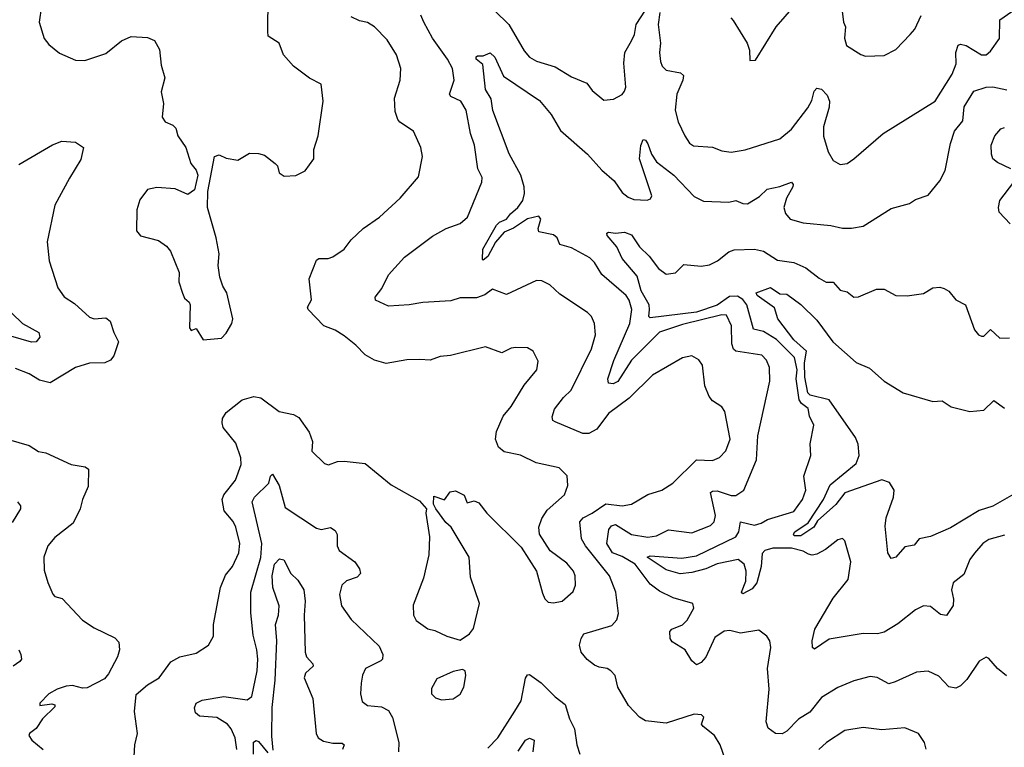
# Model space of a CAD drawing. Extents: x 1245515 to 1420776, y 606314 to 671314.
# Tile 266 of 385: x 1363864 to 1368114, y 638875 to 642016. Entities that reach past the tile are written whole.
import ezdxf

# ---------------------------------------------------------------- set-up
doc = ezdxf.new("R2010")
doc.units = 0

msp = doc.modelspace()

# ---------------------------------------------------------------- linework, layer by layer
at = {"layer": '0CON10XD'}
for points in [[(1363968.1, 642145), (1363947.5, 642005), (1363968.8, 641935), (1363988.8, 641908.8), (1364035, 641872), (1364105, 641842), (1364145, 641840), (1364235, 641870), (1364303.3, 641925), (1364345, 641944.2), (1364415, 641939.2), (1364445.7, 641925.7), (1364466.8, 641886.8), (1364475, 641820), (1364490, 641765), (1364474.2, 641705), (1364483.8, 641655), (1364478.6, 641595), (1364491.2, 641575), (1364525, 641561.1), (1364538.1, 641548.1), (1364546, 641515), (1364581.2, 641465), (1364602.5, 641395), (1364625, 641366.7), (1364632.9, 641345), (1364618.3, 641281.7), (1364589.2, 641260.8), (1364535, 641286), (1364455, 641291.2), (1364415, 641282.5), (1364382.3, 641237.7), (1364370, 641195), (1364367.5, 641105), (1364385, 641083.3), (1364462.7, 641062.7), (1364497.9, 641037.9), (1364515, 641016.7), (1364552, 640925), (1364551.2, 640885), (1364566.2, 640835), (1364575, 640813.3), (1364595.9, 640795.9), (1364600, 640785), (1364596.4, 640686.4), (1364603.6, 640673.6), (1364625, 640682.5), (1364655, 640633.3), (1364735, 640641.2), (1364755, 640662.5), (1364778.8, 640705), (1364783.3, 640725), (1364757.5, 640837.5), (1364740.8, 640865), (1364728, 640905), (1364720, 640955), (1364724.2, 641005), (1364712.5, 641075), (1364674.2, 641205), (1364675.8, 641275), (1364704, 641425), (1364725, 641433.3), (1364755, 641418.8), (1364805, 641410), (1364855, 641439.2), (1364895, 641438.8), (1364920.5, 641430.5), (1364966.7, 641395), (1364976.7, 641385), (1364983.3, 641355), (1365005, 641341.2), (1365055, 641344), (1365095.9, 641364.1), (1365133.3, 641415), (1365134, 641455), (1365151.4, 641515), (1365174, 641665), (1365165, 641737.5), (1365115, 641763.8), (1365045.8, 641815.8), (1365002.5, 641865), (1364984, 641915), (1364935.6, 641945), (1364935.5, 641965.5), (1364935.7, 642114.3)], [(1365855, 642113.8), (1365974.6, 641995), (1366041.2, 641881.2), (1366064.2, 641854.2), (1366095, 641837.7), (1366175, 641813.2), (1366245, 641769.6), (1366312.1, 641742.1), (1366335, 641710.8), (1366385, 641668.8), (1366426.6, 641673.4), (1366465, 641693.8), (1366475, 641707.5), (1366480, 641725), (1366472.1, 641827.9), (1366475.4, 641874.6), (1366505.3, 641924.8), (1366517.1, 641952.9), (1366524.2, 641995.8), (1366565, 642057.5)], [(1366626.9, 642046.9), (1366620.4, 641995), (1366629.6, 641915), (1366625.4, 641875), (1366629.6, 641835), (1366637.5, 641815), (1366655, 641798.5), (1366716.7, 641786.7), (1366728.9, 641775), (1366726.8, 641755), (1366700.9, 641695), (1366693.5, 641625), (1366705.7, 641575), (1366734.5, 641514.5), (1366755, 641482.5), (1366771.8, 641471.8), (1366855, 641466.2), (1366895, 641450.5), (1366935, 641444.4), (1366995, 641454.5), (1367145, 641501.9), (1367195, 641543.3), (1367265.5, 641635), (1367283.4, 641666.6), (1367292.7, 641707.3), (1367305, 641720), (1367325, 641715.8), (1367349.8, 641689.8), (1367358.9, 641665), (1367357.9, 641637.9), (1367333, 641553), (1367333.8, 641513.8), (1367353.5, 641445), (1367375, 641408), (1367405, 641391.4), (1367435, 641395.8), (1367465, 641415.6), (1367590.8, 641525), (1367815, 641664.2), (1367889.2, 641780.8), (1367905.9, 641825), (1367904.6, 641875), (1367915, 641905.7), (1367925, 641910.6), (1367948.8, 641905), (1368015.6, 641864.4), (1368035, 641864.4), (1368055, 641880.6), (1368093.2, 641935), (1368095, 642015.8), (1368178.9, 642075)], [(1366933.9, 642023.9), (1366943, 642013), (1367004.2, 641915), (1367013.3, 641885), (1367015, 641840), (1367039.3, 641840.7), (1367128.8, 641985), (1367207.5, 642075)], [(1367412.5, 642065), (1367420, 642005), (1367428.8, 641985), (1367424.2, 641935.8), (1367433.3, 641905), (1367495, 641866), (1367515, 641859.2), (1367595, 641861.4), (1367645, 641887.5), (1367707.4, 641952.6), (1367727.5, 641975), (1367755.6, 642034.4)], [(1366225, 639670), (1366152.9, 639722.9), (1366108, 639795), (1366104.2, 639825), (1366117, 639863), (1366140.9, 639899.1), (1366215.5, 639965), (1366230.4, 640005), (1366227.4, 640047.4), (1366192, 640082), (1366093.2, 640103.2), (1366025, 640135.6), (1365955, 640150.8), (1365931.1, 640171.1), (1365918.1, 640205), (1365921.7, 640238.3), (1365950, 640305), (1365985, 640345.8), (1366042, 640438), (1366095.5, 640505), (1366102, 640542), (1366080, 640585), (1366055, 640598.8), (1366005, 640601.2), (1365985, 640598), (1365945, 640577.5), (1365875, 640603.3), (1365723, 640567), (1365678.1, 640561.9), (1365635, 640546), (1365590.3, 640549.7), (1365535, 640547.8), (1365445, 640532.1), (1365395.7, 640545.7), (1365355, 640569.2), (1365315, 640611.4), (1365265, 640651.1), (1365225.9, 640675.9), (1365176.7, 640695), (1365108.9, 640765), (1365106.7, 640775), (1365122.9, 640807.1), (1365112.9, 640897.1), (1365145, 640978), (1365155, 640985.7), (1365195, 640985.6), (1365215, 640991.9), (1365264.3, 641025), (1365294.7, 641065.3), (1365345.7, 641115), (1365417, 641163), (1365506, 641245), (1365585, 641337.5), (1365602.9, 641425), (1365595.7, 641465), (1365563.3, 641535), (1365505, 641573.3), (1365496.7, 641585), (1365485, 641620), (1365482.2, 641677.8), (1365505.8, 641755), (1365508.6, 641805), (1365490.8, 641865), (1365449.3, 641929.3), (1365395.3, 641985.3), (1365365, 642004.4), (1365331.2, 642011.2), (1365295, 642027.9)], [(1366911.4, 638815), (1366888, 638885), (1366862.9, 638925), (1366813.3, 638965), (1366807.5, 638975), (1366817.5, 639005), (1366807.5, 639015), (1366775, 639018), (1366655, 638978.2), (1366565, 638988.8), (1366538.8, 639005), (1366492, 639055), (1366446, 639135), (1366433.8, 639185), (1366416, 639205), (1366400, 639215), (1366365, 639220), (1366345, 639229.6), (1366313.4, 639253.4), (1366287.9, 639285), (1366280.6, 639315), (1366286.9, 639345), (1366299.2, 639365), (1366419.4, 639400.6), (1366442, 639425), (1366448.3, 639451.7), (1366436.4, 639545), (1366409.2, 639615), (1366305.8, 639745), (1366289.1, 639775), (1366281.7, 639848.3), (1366295.6, 639865), (1366334.4, 639885.6), (1366393.6, 639926.4), (1366465, 639917.4), (1366505, 639924), (1366575, 639966.5), (1366635, 639984.4), (1366682.9, 640015), (1366784.6, 640115.4), (1366855, 640113.5), (1366885, 640126.5), (1366911.5, 640155), (1366930, 640205), (1366908.1, 640325), (1366894, 640345), (1366855, 640371.1), (1366839.7, 640389.7), (1366820.9, 640435), (1366811.5, 640525), (1366795, 640547.5), (1366765, 640564.2), (1366725, 640555.7), (1366595, 640481.4), (1366495, 640381.8), (1366405, 640315.3), (1366355, 640248.8), (1366320.9, 640229.1), (1366295, 640228.9), (1366175, 640279.4), (1366165.6, 640285.6), (1366161.7, 640301.7), (1366172.2, 640335), (1366210.5, 640385), (1366243.7, 640416.3), (1366332.3, 640595), (1366348.8, 640655), (1366345.6, 640705), (1366331.4, 640735), (1366315, 640752.5), (1366195, 640831.1), (1366151.7, 640871.7), (1366118.1, 640888.1), (1366095, 640890.8), (1365965, 640829.2), (1365905, 640852), (1365872, 640828), (1365835, 640815.4), (1365765.4, 640814.6), (1365725, 640801.8), (1365604.5, 640795.5), (1365545, 640784.5), (1365455, 640778.9), (1365400, 640805), (1365397.5, 640817.5), (1365427.1, 640855), (1365455, 640914), (1365525, 640991.1), (1365645, 641080.9), (1365705, 641114.4), (1365764.5, 641135.5), (1365796.5, 641163.5), (1365859.2, 641315), (1365860, 641335), (1365841.8, 641371.8), (1365826.9, 641475), (1365810.3, 641525), (1365790.6, 641625), (1365767.5, 641665), (1365725, 641684), (1365719.3, 641695), (1365739.1, 641755), (1365732.4, 641805), (1365710.9, 641845), (1365645, 641936.4), (1365607.6, 642005), (1365595.8, 642035)], [(1367642.1, 639157.9), (1367615, 639149.2), (1367565, 639176.7), (1367535, 639180), (1367465, 639161.4), (1367395, 639133.1), (1367325, 639089.4), (1367275, 639027.1), (1367225, 638996.5), (1367175, 638944.5), (1367155, 638932.9), (1367126.7, 638935), (1367095, 638958), (1367085.6, 638985), (1367099.2, 639125), (1367092.1, 639215), (1367105.7, 639305), (1367102, 639335), (1367088.8, 639355), (1367055, 639380), (1366975, 639367.5), (1366928.8, 639378.8), (1366905, 639376.7), (1366865, 639348.9), (1366825, 639264.3), (1366805, 639240.8), (1366785, 639230.8), (1366765, 639247.5), (1366735.7, 639295), (1366679.7, 639329.7), (1366671.4, 639345), (1366670.8, 639375), (1366679.2, 639385), (1366725, 639402.9), (1366745, 639423.1), (1366774.2, 639475), (1366768.8, 639495), (1366685, 639520.5), (1366625, 639548.2), (1366585, 639578.5), (1366520, 639665), (1366465, 639698.7), (1366422.1, 639715), (1366397.7, 639755), (1366406.7, 639815), (1366418.5, 639831.5), (1366435, 639836), (1366505, 639792.9), (1366575, 639781.7), (1366611.9, 639788.1), (1366665, 639813.5), (1366765, 639800), (1366845, 639832.7), (1366861.2, 639848.8), (1366867.5, 639875), (1366845.5, 639974.5), (1366855, 639980.9), (1366875, 639981.3), (1366935, 639962.5), (1366955, 639961.8), (1366990, 639985), (1367044.7, 640115.3), (1367050.5, 640219.5), (1367101.1, 640455), (1367100, 640515), (1367086.7, 640546.8), (1367067.2, 640567.3), (1366955.6, 640585.6), (1366945, 640594.2), (1366937.1, 640617.1), (1366936.1, 640693.9), (1366915, 640740.5), (1366895, 640741.2), (1366725, 640699.6), (1366625, 640666.9), (1366504.1, 640545.9), (1366445, 640453.6), (1366425, 640444.6), (1366405, 640446.2), (1366402.7, 640465), (1366428.4, 640545), (1366496.8, 640705), (1366506.5, 640765), (1366494.1, 640805), (1366481.5, 640825), (1366376.3, 640916.3), (1366345, 640967.1), (1366325, 640987.8), (1366245, 641031.2), (1366196, 641045), (1366184.4, 641074.4), (1366167.4, 641087.4), (1366105, 641100.6), (1366101.6, 641115), (1366112.9, 641155), (1366105, 641167.3), (1366055, 641156.7), (1365995, 641115.8), (1365955, 641098.6), (1365918.1, 641055), (1365885, 640993.1), (1365865, 640977.3), (1365861.2, 640981.2), (1365863.3, 641025), (1365921.6, 641128.4), (1365935, 641141.5), (1365965.4, 641154.6), (1365982.1, 641177.9), (1366013.6, 641205), (1366036.2, 641235), (1366042.8, 641265), (1366041.2, 641295), (1366027.5, 641345), (1365976.7, 641436.7), (1365905.6, 641624.4), (1365899.4, 641675), (1365874.4, 641715), (1365862.5, 641822.5), (1365834.3, 641845.7), (1365834.4, 641855.6), (1365840.6, 641859.4), (1365865, 641860), (1365895, 641872.5), (1365915, 641854), (1365952, 641772), (1366107.9, 641667.9), (1366157.2, 641607.2), (1366197.6, 641537.6), (1366315.2, 641435.2), (1366376.7, 641366.8), (1366430, 641320), (1366465, 641270), (1366490.5, 641250.5), (1366515, 641240.4), (1366572.4, 641237.6), (1366586.9, 641243.1), (1366591.9, 641255), (1366538.5, 641415), (1366545, 641472.5), (1366555, 641498.8), (1366565, 641496), (1366575, 641480), (1366590.8, 641435), (1366612.3, 641402.3), (1366687.7, 641345), (1366775, 641253.3), (1366815, 641232.9), (1366925, 641228.5), (1366955, 641235.6), (1366985, 641221.9), (1367005, 641220.5), (1367057.5, 641252.5), (1367090, 641285), (1367145, 641296), (1367195.2, 641315.2), (1367202.3, 641305), (1367200.8, 641295), (1367174, 641245), (1367162.1, 641205), (1367168.9, 641178.9), (1367190, 641155), (1367245, 641138.7), (1367365, 641127.9), (1367415, 641116.2), (1367453.6, 641116.4), (1367505, 641124.4), (1367625, 641200.6), (1367705, 641222.5), (1367730.9, 641239.1), (1367785, 641258.8), (1367835, 641320), (1367858, 641365), (1367881.8, 641481.8), (1367899.1, 641535), (1367935, 641580), (1367940.7, 641639.3), (1367981.9, 641708.1), (1368035, 641725.4), (1368065, 641726.9), (1368125, 641713.6)], [(1368142.2, 641372.2), (1368085, 641399.3), (1368065, 641415.7), (1368058.2, 641435), (1368057.3, 641475), (1368072.9, 641515), (1368099.2, 641545), (1368115, 641550)], [(1363859.3, 641390.7), (1364005, 641475.7), (1364045, 641492), (1364105, 641487.5), (1364139.2, 641465), (1364127.9, 641412.1), (1364078, 641332), (1364016, 641215), (1363983, 641057), (1363991.1, 640975), (1364027.9, 640857.9), (1364055, 640820), (1364100.3, 640790.3), (1364165, 640732), (1364185, 640724.3), (1364235, 640728.6), (1364254.2, 640715), (1364270, 640665), (1364290.6, 640625), (1364270.5, 640565), (1364255, 640546.7), (1364231.2, 640535), (1364165, 640532.8), (1364105.3, 640514.7), (1363995, 640448.6), (1363949.8, 640459.8), (1363905, 640487.8), (1363845, 640509.5)], [(1368138.6, 641135), (1368091.8, 641185), (1368088.2, 641205), (1368094.5, 641235), (1368155, 641314.4)], [(1367985, 639712.2), (1367964.5, 639685), (1367939.1, 639620.9), (1367892.9, 639585), (1367885.6, 639555), (1367894.6, 639514.6), (1367893.1, 639486.9), (1367865, 639444.2), (1367838.7, 639448.7), (1367795, 639482.2), (1367764.6, 639485.4), (1367731.1, 639468.9), (1367655, 639407.3), (1367595, 639371.5), (1367566.1, 639363.9), (1367505, 639366), (1367358.6, 639341.4), (1367295, 639298.8), (1367286, 639306), (1367284.4, 639334.4), (1367295.5, 639385), (1367375, 639518.9), (1367440.6, 639599.4), (1367451.4, 639675), (1367425.8, 639765.8), (1367415, 639776.2), (1367395, 639770.8), (1367341.5, 639728.5), (1367305, 639708.5), (1367285, 639703.6), (1367268.8, 639708.8), (1367245, 639721.5), (1367195, 639734), (1367115, 639735.1), (1367080, 639725), (1367069.1, 639710.9), (1367064.8, 639655), (1367045.4, 639584.6), (1367025, 639558.6), (1366985, 639537.5), (1366980, 639545), (1366998, 639592), (1367000, 639635), (1366990.4, 639665), (1366965.5, 639685), (1366875, 639667.5), (1366825, 639645.7), (1366765, 639629.7), (1366714.1, 639624.1), (1366655, 639640.6), (1366572.7, 639695), (1366585, 639700.9), (1366722, 639692), (1366785, 639701.9), (1366955, 639783.5), (1366967.4, 639805), (1366975, 639848.8), (1367035, 639834.1), (1367065, 639841.7), (1367092.4, 639857.6), (1367205, 639892.8), (1367243.1, 639945), (1367257.3, 639985), (1367248.9, 640045), (1367278.6, 640135), (1367275.8, 640185), (1367291.1, 640265), (1367272.9, 640305), (1367266.9, 640336.9), (1367239, 640359), (1367228.9, 640375), (1367215.9, 640465), (1367219.7, 640505), (1367208.3, 640558.3), (1367131, 640635), (1367075, 640669.8), (1367030.7, 640680.7), (1367002, 640785), (1366985, 640808), (1366962.3, 640822.3), (1366928.3, 640821.7), (1366875, 640782.9), (1366785, 640752.8), (1366585, 640728.5), (1366579.3, 640735), (1366581.8, 640765), (1366580.8, 640785), (1366546.8, 640845), (1366529.4, 640909.4), (1366464.5, 640985), (1366440.8, 641035), (1366399.5, 641085), (1366398, 641095), (1366405, 641098.5), (1366435, 641094.5), (1366475, 641098.6), (1366505, 641087.5), (1366539.6, 641035), (1366580.4, 640995), (1366621.7, 640941.7), (1366655, 640917.1), (1366695, 640922.5), (1366730.9, 640959.1), (1366805, 640952.7), (1366841.8, 640958.2), (1366875.3, 640974.7), (1366925, 641014.2), (1366947.3, 641022.7), (1367035, 641025.6), (1367075, 641016.4), (1367135, 640978), (1367205, 640967.2), (1367257.5, 640945), (1367315, 640900), (1367345, 640883.3), (1367375, 640882.5), (1367405, 640848.8), (1367435, 640840.8), (1367465, 640818.6), (1367485, 640819.4), (1367562, 640852), (1367595, 640852), (1367645, 640826), (1367695, 640824.2), (1367765, 640834), (1367805, 640858), (1367835, 640861.2), (1367855, 640856.2), (1367874.2, 640844.2), (1367905, 640806.7), (1367945.7, 640785.7), (1367985, 640676.7), (1368002, 640655), (1368015, 640649.2), (1368025, 640650), (1368055, 640678), (1368095, 640640.9), (1368136.9, 640643.1)], [(1368165, 639973), (1368065, 639916.4), (1368005, 639896.7), (1367882, 639822), (1367795, 639784.4), (1367746.7, 639775), (1367725, 639748), (1367685, 639740), (1367645, 639695.8), (1367625, 639689.2), (1367611.5, 639715), (1367600.2, 639829.8), (1367603.8, 639865), (1367635.3, 639955), (1367638, 639985), (1367618.5, 640018.5), (1367585, 640029.1), (1367425, 639973.2), (1367386.5, 639923.5), (1367307.5, 639852.5), (1367291.3, 639825), (1367235, 639787), (1367207.1, 639787.1), (1367203.5, 639795), (1367209.7, 639805), (1367266.8, 639843.2), (1367333.5, 639945), (1367361.7, 640008.3), (1367475, 640100.4), (1367488.1, 640135), (1367482.9, 640182.9), (1367472.1, 640212.1), (1367357.2, 640375), (1367276.6, 640395), (1367266.4, 640405), (1367253.4, 640473.4), (1367251.9, 640535), (1367259.4, 640585), (1367205, 640633.8), (1367135.6, 640725), (1367122.2, 640772.2), (1367046.4, 640825), (1367043, 640837), (1367105, 640859.5), (1367145, 640832.9), (1367175, 640831.2), (1367235, 640786.7), (1367305, 640718.9), (1367374, 640625), (1367475, 640535.7), (1367531.7, 640511.7), (1367595, 640456), (1367676.7, 640405), (1367805, 640368.1), (1367845, 640370), (1367885, 640344.6), (1367965, 640324.5), (1368025, 640330.8), (1368068.3, 640371.7), (1368115, 640338.6)], [(1363829.5, 640749.5), (1363875.7, 640705), (1363946, 640665), (1363950, 640645), (1363935, 640625.8), (1363915, 640624), (1363825, 640649.5)], [(1364358.2, 638835), (1364360, 638885), (1364371.9, 638935), (1364358.9, 639028.9), (1364367.1, 639102.9), (1364415.7, 639144.3), (1364466.2, 639175), (1364516.8, 639243.2), (1364555, 639265.8), (1364625, 639281.4), (1364678, 639315), (1364700.8, 639355), (1364700, 639405), (1364730, 639565), (1364751.7, 639618.3), (1364782.9, 639655), (1364809.6, 639715), (1364813.8, 639755), (1364796.3, 639825), (1364785, 639849.1), (1364745.9, 639895), (1364737.6, 639945), (1364744.8, 639965.2), (1364795, 640028), (1364819.1, 640095), (1364818.4, 640125), (1364797.1, 640187.1), (1364741.9, 640255), (1364737.8, 640275), (1364739.4, 640295), (1364755, 640320), (1364823.8, 640375), (1364875, 640388.8), (1364905, 640382.9), (1364984.3, 640324.3), (1365045, 640311.9), (1365069.2, 640299.2), (1365112.9, 640235), (1365128, 640195), (1365125, 640153.3), (1365179.3, 640099.3), (1365196.1, 640093.9), (1365235, 640108), (1365265, 640110), (1365355, 640100), (1365467.9, 640007.9), (1365589.5, 639939.5), (1365620, 639905), (1365617.5, 639885), (1365633, 639783), (1365630, 639705), (1365607.1, 639605), (1365561.7, 639488.3), (1365563.1, 639445), (1365575, 639422), (1365625, 639385.7), (1365655, 639379.2), (1365707.5, 639355), (1365765, 639336.7), (1365805.7, 639364.3), (1365822.3, 639387.7), (1365849.2, 639495), (1365809.7, 639609.7), (1365804.2, 639695), (1365725.7, 639825), (1365703.3, 639845), (1365660, 639905), (1365650, 639925), (1365651.7, 639958.3), (1365697, 639943), (1365721.7, 639978.3), (1365745, 639982.5), (1365783, 639963), (1365795, 639930), (1365825, 639938.8), (1365845, 639930), (1365880, 639885), (1366028.9, 639738.9), (1366094.4, 639635), (1366120.2, 639540.2), (1366130.6, 639515), (1366145, 639501.5), (1366167.9, 639497.9), (1366205, 639505.6), (1366252.2, 639547.8), (1366262.5, 639575), (1366261.5, 639615), (1366254.4, 639635), (1366225, 639670)], [(1363815, 640204), (1363905, 640178), (1363945, 640151.2), (1363975.9, 640145.9), (1364085.6, 640095.6), (1364145.7, 640085.7), (1364160, 640075), (1364159.5, 640000.5), (1364134.6, 639945), (1364124.5, 639905), (1364095, 639842.5), (1364015, 639780.8), (1363985.7, 639745), (1363968.1, 639695), (1363969.1, 639639.1), (1363985.7, 639585.7), (1364006.2, 639536.2), (1364016.1, 639526.1), (1364046.9, 639516.9), (1364135, 639424.2), (1364185, 639390.8), (1364275, 639346.7), (1364291.7, 639328.3), (1364294, 639295), (1364285.8, 639265), (1364247.5, 639192.5), (1364229.2, 639170.8), (1364155, 639131.4), (1364135, 639130), (1364091.2, 639141.2), (1364065, 639138.6), (1364025, 639125.8), (1363988.8, 639105), (1363950, 639065), (1363950, 639055), (1364003, 639063), (1364015, 639057.5), (1364015, 639050), (1363962.5, 638997.5), (1363934.2, 638955.8), (1363906.2, 638935), (1363903.3, 638925), (1363916.7, 638905), (1363965.6, 638865.6)], [(1364801.6, 638865), (1364793.8, 638916.2), (1364776.7, 638955), (1364760.3, 638975), (1364715, 639003.9), (1364639.3, 639009.3), (1364623, 639023), (1364618.1, 639045), (1364625.8, 639065), (1364651.1, 639078.9), (1364745, 639094.1), (1364845, 639079.5), (1364865.3, 639094.7), (1364889.2, 639205), (1364891.3, 639255), (1364888, 639295), (1364871.2, 639358.8), (1364861.1, 639455), (1364862.1, 639545), (1364904.8, 639694.8), (1364909.3, 639755), (1364867.3, 639935), (1364876.8, 639955), (1364939.6, 640015), (1364946.2, 640045), (1364955, 640053.8), (1364983.8, 640005), (1365010, 639910), (1365145, 639820.5), (1365165, 639815.5), (1365205, 639823.1), (1365225, 639810.8), (1365233.9, 639793.9), (1365234.5, 639745), (1365242.2, 639725), (1365310, 639675), (1365330, 639645), (1365334.3, 639625), (1365320.9, 639609.1), (1365275, 639593.1), (1365254.3, 639575), (1365244.4, 639535), (1365253.5, 639485), (1365295, 639425.8), (1365415, 639310.8), (1365431.4, 639275), (1365430, 639255), (1365422.4, 639247.6), (1365355.8, 639215), (1365343.2, 639186.8), (1365337.9, 639152.1), (1365334.4, 639105), (1365342.4, 639072.4), (1365364.6, 639054.6), (1365425, 639050), (1365455, 639034.2), (1365473.1, 639003.1), (1365500, 638895), (1365499.2, 638855)], [(1363854.2, 639934.2), (1363866.8, 639916.8), (1363867.1, 639905), (1363830.8, 639845)], [(1368115, 639790.6), (1368047.6, 639772.4), (1368020.8, 639755), (1367985, 639712.2)], [(1364957.9, 638862.1), (1364952.3, 638922.3), (1364953.8, 639046.1), (1364965.9, 639164.1), (1364974.3, 639335), (1364968.4, 639405), (1364980.3, 639445), (1364983.3, 639485), (1364956.5, 639565), (1364953.4, 639615), (1364963.6, 639665), (1364985, 639687.8), (1365004.2, 639684.2), (1365034.4, 639625), (1365065, 639595.7), (1365090.3, 639555), (1365096.5, 639505), (1365091.3, 639445), (1365095.9, 639285), (1365101.1, 639265), (1365129.4, 639235), (1365130.6, 639225), (1365097.3, 639195), (1365092, 639175), (1365129.6, 639085), (1365143.7, 638933.7), (1365152.5, 638915), (1365175, 638901.6), (1365215, 638892.2), (1365255, 638893.1), (1365264.3, 638885), (1365256.9, 638865)], [(1363860, 639295), (1363869.2, 639275), (1363871.4, 639255), (1363864.3, 639245), (1363835, 639224.5)], [(1368122.8, 639182.8), (1368084, 639215), (1368047.7, 639257.7), (1368035, 639263.3), (1368005, 639246.2), (1367952.4, 639167.6), (1367925, 639140), (1367905, 639130.6), (1367875, 639135.8), (1367831.2, 639181.2), (1367785, 639203.3), (1367735, 639199.4), (1367642.1, 639157.9)], [(1365685, 639080), (1365735, 639083.8), (1365765.5, 639104.5), (1365780.8, 639135), (1365789.2, 639185), (1365786, 639205), (1365775, 639210), (1365735, 639202.5), (1365665, 639170), (1365641.7, 639128.3), (1365642, 639105), (1365658.8, 639088.8), (1365685, 639080)], [(1366000.7, 639030.7), (1366027.9, 639075), (1366046.4, 639173.6), (1366055, 639187.5), (1366065, 639189.2), (1366115, 639153.3), (1366175, 639093.3), (1366218.9, 639058.9), (1366237.1, 638997.1), (1366258, 638955), (1366268, 638885), (1366281.2, 638845)], [(1365885, 638871.5), (1365927.5, 638915), (1366000.7, 639030.7)], [(1367777.3, 638867.3), (1367769.2, 638895), (1367744, 638935), (1367685, 638959.4), (1367585, 638950.5), (1367505, 638959.5), (1367425, 638947.5), (1367345.8, 638895), (1367313.3, 638865)], [(1364872.5, 638845), (1364873.2, 638896.8), (1364885, 638904.5), (1364895, 638900), (1364935, 638850.8)], [(1366015, 638857.5), (1366047.5, 638905), (1366065, 638914.4), (1366084.2, 638905), (1366078.4, 638855)]]:
    msp.add_lwpolyline(points, dxfattribs=at)

doc.saveas('drawing.dxf')
